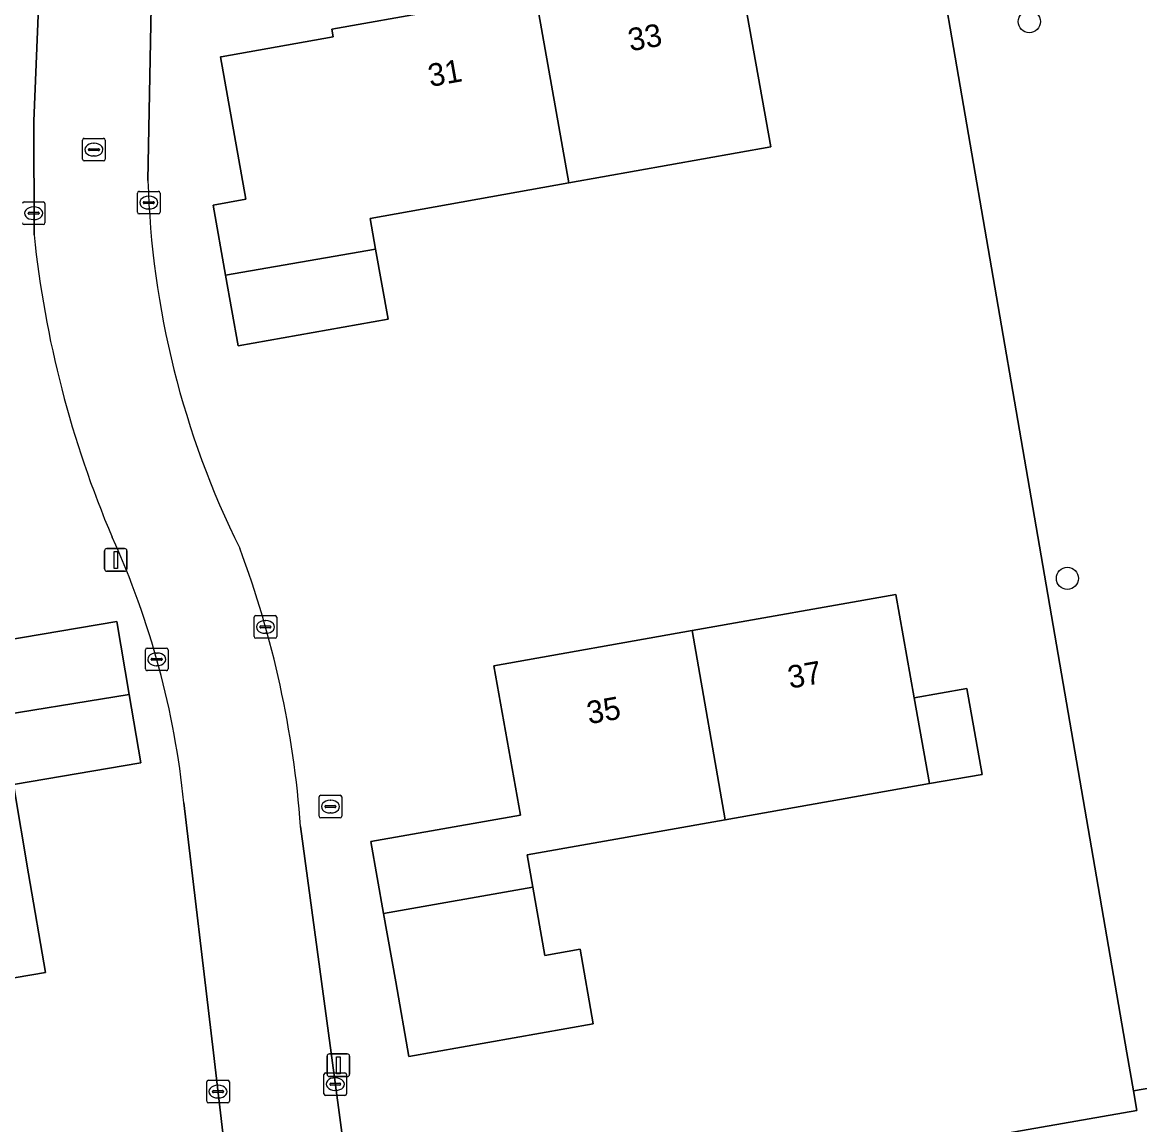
# Model space of a CAD drawing. Extents: x 162879 to 165540, y 384011 to 385181.
# Drawn here: x 164169.34 to 164218.71, y 384746.83 to 384795.54 of the extents above; entities that cross this region are included whole.
import ezdxf

# ---------------------------------------------------------------- set-up
doc = ezdxf.new("R2010")
doc.units = 0
for name, color, linetype in [('IMGEO_Boom', 7, 'Continuous'), ('IMGEO_Brandkraan', 7, 'Continuous'), ('IMGEO_Erf', 7, 'Continuous'), ('IMGEO_Groenvoorziening', 7, 'Continuous'), ('IMGEO_Kolk', 7, 'Continuous'), ('IMGEO_Lichtmast', 7, 'Continuous'), ('IMGEO_Pand', 7, 'Continuous'), ('IMGEO_Pand_nummerreeks', 7, 'Continuous'), ('IMGEO_Rijbaan_lokaal_open', 7, 'Continuous'), ('IMGEO_Rioolput', 7, 'Continuous'), ('IMGEO_Voetpad_open', 7, 'Continuous')]:
    doc.layers.add(name, color=color, linetype=linetype)

msp = doc.modelspace()

# ---------------------------------------------------------------- linework, layer by layer
at = {"layer": 'IMGEO_Boom'}
for centre in [(164213.836, 384795.567), (164215.522, 384770.966)]:
    msp.add_circle(centre, 0.489, dxfattribs=at)
at = {"layer": 'IMGEO_Brandkraan'}
for p, q in [((164182.455, 384760.455), (164182.455, 384761.307)), ((164182.53, 384761.381), (164183.382, 384761.381)), ((164183.456, 384761.307), (164183.456, 384760.455)), ((164182.714, 384760.875), (164182.714, 384760.887)), ((164183.152, 384760.838), (164182.754, 384760.838)), ((164182.757, 384760.924), (164183.155, 384760.924)), ((164182.943, 384761.161), (164182.968, 384761.161)), ((164183.198, 384760.887), (164183.198, 384760.875)), ((164183.382, 384760.381), (164182.53, 384760.381)), ((164182.966, 384760.601), (164182.941, 384760.601))]:
    msp.add_line(p, q, dxfattribs=at)
for points in [[(164182.455, 384760.455), (164182.455, 384761.307)], [(164182.53, 384761.381), (164183.382, 384761.381)], [(164183.456, 384761.307), (164183.456, 384760.455)], [(164183.382, 384760.381), (164182.53, 384760.381)]]:
    msp.add_lwpolyline(points, dxfattribs=at)
for centre, radius, start, end in [((164182.532, 384761.305), 0.0765, 91.552, 178.448), ((164182.532, 384761.305), 0.0765, 91.552, 178.448), ((164183.38, 384761.305), 0.0765, 1.552, 88.448), ((164183.38, 384761.305), 0.0765, 1.552, 88.448), ((164182.754, 384760.884), 0.0403, 85.8775, 175.7526), ((164182.751, 384760.874), 0.0366, 178.938, 274.7102), ((164183.155, 384760.881), 0.043, 264.8664, 352.4533), ((164183.159, 384760.886), 0.0386, 1.7309, 96.639), ((164182.532, 384760.457), 0.0765, 181.552, 268.448), ((164182.532, 384760.457), 0.0765, 181.552, 268.448), ((164183.38, 384760.457), 0.0765, 271.552, 358.448), ((164183.38, 384760.457), 0.0765, 271.552, 358.448)]:
    msp.add_arc(centre, radius, start, end, dxfattribs=at)
for centre, major_axis, ratio, start_param, end_param in [((164182.942, 384760.881), (-0.387, 0.002), 0.722429, 4.712389, 7.853982), ((164182.967, 384760.881), (-0.39, 0.002), 0.717154, 1.570796, 4.712389)]:
    msp.add_ellipse(centre, major_axis=major_axis, ratio=ratio, start_param=start_param, end_param=end_param, dxfattribs=at)
at = {"layer": 'IMGEO_Erf'}
for points in [[(164181.636, 384759.996), (164182.983, 384750), (164184.139, 384741.423), (164218.594, 384747.449), (164218.437, 384748.328), (164218.152, 384750), (164213.554, 384776.661), (164204.374, 384829.872)], [(164175.207, 384805.438), (164174.889, 384788.549)], [(164169.858, 384786.139), (164169.846, 384791.174), (164170.048, 384796.204)], [(164114.908, 384768.816), (164118.358, 384757.263), (164119.865, 384750), (164123.198, 384730.753), (164178.898, 384740.524), (164177.781, 384750), (164176.479, 384761.049)]]:
    msp.add_lwpolyline(points, dxfattribs=at)
for points in [[(164184.707, 384786.873), (164184.95, 384785.513), (164185.501, 384782.421), (164178.875, 384781.24), (164178.319, 384784.36), (164177.767, 384787.457), (164179.213, 384787.715), (164178.09, 384794.011), (164178.126, 384794.018), (164183.078, 384794.9), (164183.018, 384795.235), (164192.008, 384796.838), (164200.915, 384798.426), (164202.412, 384790.03), (164193.493, 384788.44)], [(164191.346, 384760.5), (164190.178, 384767.107), (164198.942, 384768.656), (164207.944, 384770.248), (164208.751, 384765.689), (164211.082, 384766.101), (164211.753, 384762.307), (164209.422, 384761.895), (164200.393, 384760.299), (164191.643, 384758.752), (164191.895, 384757.328), (164192.429, 384754.307), (164193.984, 384754.582), (164194.567, 384751.282), (164186.42, 384749.842), (164185.837, 384753.141), (164185.304, 384756.157), (164184.742, 384759.333)], [(164159.985, 384760.407), (164162.549, 384760.842), (164161.653, 384766.013), (164166.974, 384766.935), (164166.807, 384767.921), (164173.521, 384769.061), (164174.067, 384765.84), (164174.58, 384762.82), (164168.944, 384761.863), (164169.616, 384757.905), (164170.356, 384753.546), (164161.436, 384752.032), (164152.612, 384750.534), (164151.19, 384758.915)]]:
    msp.add_lwpolyline(points, close=True, dxfattribs=at)
for centre, radius, start, end in [((164213.902, 384789.658), 39.029, 181.6278, 206.4148), ((164215.805, 384790.891), 46.192, 185.9045, 203.0729), ((164139.138, 384757.26), 37.532, 5.7938, 24.4387), ((164137.242, 384756.737), 44.513, 4.1989, 20.4579)]:
    msp.add_arc(centre, radius, start, end, dxfattribs=at)
at = {"layer": 'IMGEO_Groenvoorziening'}
msp.add_lwpolyline([(164204.374, 384829.872), (164213.554, 384776.661), (164218.152, 384750), (164218.437, 384748.328), (164227.888, 384749.935)], dxfattribs=at)
at = {"layer": 'IMGEO_Kolk'}
for p, q in [((164174.427, 384787.142), (164174.427, 384787.994)), ((164174.502, 384788.068), (164175.354, 384788.068)), ((164175.428, 384787.994), (164175.428, 384787.142)), ((164169.414, 384787.601), (164170.266, 384787.601)), ((164170.34, 384787.527), (164170.34, 384786.675)), ((164174.686, 384787.562), (164174.686, 384787.574)), ((164175.124, 384787.525), (164174.726, 384787.525)), ((164174.729, 384787.611), (164175.127, 384787.611)), ((164174.915, 384787.848), (164174.94, 384787.848)), ((164175.17, 384787.574), (164175.17, 384787.562)), ((164169.598, 384787.095), (164169.598, 384787.107)), ((164170.036, 384787.058), (164169.638, 384787.058)), ((164169.641, 384787.144), (164170.039, 384787.144)), ((164169.827, 384787.381), (164169.852, 384787.381)), ((164170.082, 384787.107), (164170.082, 384787.095)), ((164175.354, 384787.068), (164174.502, 384787.068)), ((164174.938, 384787.288), (164174.913, 384787.288)), ((164170.266, 384786.601), (164169.414, 384786.601)), ((164169.85, 384786.821), (164169.825, 384786.821)), ((164179.582, 384768.393), (164179.582, 384769.245)), ((164179.657, 384769.319), (164180.509, 384769.319)), ((164180.583, 384769.245), (164180.583, 384768.393)), ((164179.841, 384768.813), (164179.841, 384768.825)), ((164180.279, 384768.776), (164179.881, 384768.776)), ((164179.884, 384768.862), (164180.282, 384768.862)), ((164180.07, 384769.099), (164180.095, 384769.099)), ((164180.325, 384768.825), (164180.325, 384768.813)), ((164180.509, 384768.319), (164179.657, 384768.319)), ((164180.093, 384768.539), (164180.068, 384768.539)), ((164174.779, 384766.962), (164174.779, 384767.814)), ((164174.854, 384767.888), (164175.706, 384767.888)), ((164175.78, 384767.814), (164175.78, 384766.962)), ((164175.038, 384767.382), (164175.038, 384767.394)), ((164175.476, 384767.345), (164175.078, 384767.345)), ((164175.081, 384767.431), (164175.479, 384767.431)), ((164175.267, 384767.668), (164175.292, 384767.668)), ((164175.522, 384767.394), (164175.522, 384767.382)), ((164175.706, 384766.888), (164174.854, 384766.888)), ((164175.29, 384767.108), (164175.265, 384767.108)), ((164182.667, 384748.191), (164182.667, 384749.043)), ((164182.742, 384749.117), (164183.594, 384749.117)), ((164183.668, 384749.043), (164183.668, 384748.191)), ((164177.487, 384747.863), (164177.487, 384748.715)), ((164177.562, 384748.789), (164178.414, 384748.789)), ((164177.975, 384748.569), (164178, 384748.569)), ((164178.488, 384748.715), (164178.488, 384747.863)), ((164182.926, 384748.611), (164182.926, 384748.623)), ((164183.364, 384748.574), (164182.966, 384748.574)), ((164182.969, 384748.66), (164183.367, 384748.66)), ((164183.155, 384748.897), (164183.18, 384748.897)), ((164183.41, 384748.623), (164183.41, 384748.611)), ((164177.746, 384748.283), (164177.746, 384748.295)), ((164178.184, 384748.246), (164177.786, 384748.246)), ((164177.789, 384748.332), (164178.187, 384748.332)), ((164177.998, 384748.009), (164177.973, 384748.009)), ((164178.23, 384748.295), (164178.23, 384748.283)), ((164183.594, 384748.117), (164182.742, 384748.117)), ((164183.178, 384748.337), (164183.153, 384748.337)), ((164178.414, 384747.789), (164177.562, 384747.789))]:
    msp.add_line(p, q, dxfattribs=at)
for points in [[(164174.427, 384787.142), (164174.427, 384787.994)], [(164174.502, 384788.068), (164175.354, 384788.068)], [(164175.428, 384787.994), (164175.428, 384787.142)], [(164169.414, 384787.601), (164170.266, 384787.601)], [(164170.34, 384787.527), (164170.34, 384786.675)], [(164175.354, 384787.068), (164174.502, 384787.068)], [(164170.266, 384786.601), (164169.414, 384786.601)], [(164179.582, 384768.393), (164179.582, 384769.245)], [(164179.657, 384769.319), (164180.509, 384769.319)], [(164180.583, 384769.245), (164180.583, 384768.393)], [(164180.509, 384768.319), (164179.657, 384768.319)], [(164174.779, 384766.962), (164174.779, 384767.814)], [(164174.854, 384767.888), (164175.706, 384767.888)], [(164175.78, 384767.814), (164175.78, 384766.962)], [(164175.706, 384766.888), (164174.854, 384766.888)], [(164182.667, 384748.191), (164182.667, 384749.043)], [(164182.742, 384749.117), (164183.594, 384749.117)], [(164183.668, 384749.043), (164183.668, 384748.191)], [(164177.487, 384747.863), (164177.487, 384748.715)], [(164177.562, 384748.789), (164178.414, 384748.789)], [(164178.488, 384748.715), (164178.488, 384747.863)], [(164183.594, 384748.117), (164182.742, 384748.117)], [(164178.414, 384747.789), (164177.562, 384747.789)]]:
    msp.add_lwpolyline(points, dxfattribs=at)
for centre, radius, start, end in [((164174.504, 384787.992), 0.0765, 91.552, 178.448), ((164174.504, 384787.992), 0.0765, 91.552, 178.448), ((164175.352, 384787.992), 0.0765, 1.552, 88.448), ((164175.352, 384787.992), 0.0765, 1.552, 88.448), ((164169.416, 384787.525), 0.0765, 91.552, 178.448), ((164169.416, 384787.525), 0.0765, 91.552, 178.448), ((164170.264, 384787.525), 0.0765, 1.552, 88.448), ((164170.264, 384787.525), 0.0765, 1.552, 88.448), ((164174.726, 384787.571), 0.0403, 85.8775, 175.7526), ((164174.723, 384787.561), 0.0366, 178.938, 274.7102), ((164175.127, 384787.568), 0.043, 264.8664, 352.4533), ((164175.131, 384787.573), 0.0386, 1.7309, 96.639), ((164169.638, 384787.104), 0.0403, 85.8775, 175.7526), ((164169.635, 384787.094), 0.0366, 178.938, 274.7102), ((164170.039, 384787.101), 0.043, 264.8664, 352.4533), ((164170.043, 384787.106), 0.0386, 1.7309, 96.639), ((164174.504, 384787.144), 0.0765, 181.552, 268.448), ((164174.504, 384787.144), 0.0765, 181.552, 268.448), ((164175.352, 384787.144), 0.0765, 271.552, 358.448), ((164175.352, 384787.144), 0.0765, 271.552, 358.448), ((164169.416, 384786.677), 0.0765, 181.552, 268.448), ((164169.416, 384786.677), 0.0765, 181.552, 268.448), ((164170.264, 384786.677), 0.0765, 271.552, 358.448), ((164170.264, 384786.677), 0.0765, 271.552, 358.448), ((164179.659, 384769.243), 0.0765, 91.552, 178.448), ((164179.659, 384769.243), 0.0765, 91.552, 178.448), ((164180.507, 384769.243), 0.0765, 1.552, 88.448), ((164180.507, 384769.243), 0.0765, 1.552, 88.448), ((164179.881, 384768.822), 0.0403, 85.8775, 175.7526), ((164179.878, 384768.812), 0.0366, 178.938, 274.7102), ((164180.282, 384768.819), 0.043, 264.8664, 352.4533), ((164180.286, 384768.824), 0.0386, 1.7309, 96.639), ((164179.659, 384768.395), 0.0765, 181.552, 268.448), ((164179.659, 384768.395), 0.0765, 181.552, 268.448), ((164180.507, 384768.395), 0.0765, 271.552, 358.448), ((164180.507, 384768.395), 0.0765, 271.552, 358.448), ((164174.856, 384767.812), 0.0765, 91.552, 178.448), ((164174.856, 384767.812), 0.0765, 91.552, 178.448), ((164175.704, 384767.812), 0.0765, 1.552, 88.448), ((164175.704, 384767.812), 0.0765, 1.552, 88.448), ((164175.078, 384767.391), 0.0403, 85.8775, 175.7526), ((164175.075, 384767.381), 0.0366, 178.938, 274.7102), ((164175.479, 384767.388), 0.043, 264.8664, 352.4533), ((164175.483, 384767.393), 0.0386, 1.7309, 96.639), ((164174.856, 384766.964), 0.0765, 181.552, 268.448), ((164174.856, 384766.964), 0.0765, 181.552, 268.448), ((164175.704, 384766.964), 0.0765, 271.552, 358.448), ((164175.704, 384766.964), 0.0765, 271.552, 358.448), ((164182.744, 384749.041), 0.0765, 91.552, 178.448), ((164182.744, 384749.041), 0.0765, 91.552, 178.448), ((164183.592, 384749.041), 0.0765, 1.552, 88.448), ((164183.592, 384749.041), 0.0765, 1.552, 88.448), ((164177.564, 384748.713), 0.0765, 91.552, 178.448), ((164177.564, 384748.713), 0.0765, 91.552, 178.448), ((164178.412, 384748.713), 0.0765, 1.552, 88.448), ((164178.412, 384748.713), 0.0765, 1.552, 88.448), ((164182.966, 384748.62), 0.0403, 85.8775, 175.7526), ((164182.963, 384748.61), 0.0366, 178.938, 274.7102), ((164183.367, 384748.617), 0.043, 264.8664, 352.4533), ((164183.371, 384748.622), 0.0386, 1.7309, 96.639), ((164177.786, 384748.292), 0.0403, 85.8775, 175.7526), ((164177.783, 384748.282), 0.0366, 178.938, 274.7102), ((164178.187, 384748.289), 0.043, 264.8664, 352.4533), ((164178.191, 384748.294), 0.0386, 1.7309, 96.639), ((164182.744, 384748.193), 0.0765, 181.552, 268.448), ((164182.744, 384748.193), 0.0765, 181.552, 268.448), ((164183.592, 384748.193), 0.0765, 271.552, 358.448), ((164183.592, 384748.193), 0.0765, 271.552, 358.448), ((164177.564, 384747.865), 0.0765, 181.552, 268.448), ((164177.564, 384747.865), 0.0765, 181.552, 268.448), ((164178.412, 384747.865), 0.0765, 271.552, 358.448), ((164178.412, 384747.865), 0.0765, 271.552, 358.448)]:
    msp.add_arc(centre, radius, start, end, dxfattribs=at)
for centre, major_axis, ratio, start_param, end_param in [((164174.914, 384787.568), (-0.387, 0.002), 0.722429, 4.712389, 7.853982), ((164174.939, 384787.568), (-0.39, 0.002), 0.717154, 1.570796, 4.712389), ((164169.826, 384787.101), (-0.387, 0.002), 0.722429, 4.712389, 7.853982), ((164169.851, 384787.101), (-0.39, 0.002), 0.717154, 1.570796, 4.712389), ((164180.069, 384768.819), (-0.387, 0.002), 0.722429, 4.712389, 7.853982), ((164180.094, 384768.819), (-0.39, 0.002), 0.717154, 1.570796, 4.712389), ((164175.266, 384767.388), (-0.387, 0.002), 0.722429, 4.712389, 7.853982), ((164175.291, 384767.388), (-0.39, 0.002), 0.717154, 1.570796, 4.712389), ((164177.974, 384748.289), (-0.387, 0.002), 0.722429, 4.712389, 7.853982), ((164177.999, 384748.289), (-0.39, 0.002), 0.717154, 1.570796, 4.712389), ((164183.154, 384748.617), (-0.387, 0.002), 0.722429, 4.712389, 7.853982), ((164183.179, 384748.617), (-0.39, 0.002), 0.717154, 1.570796, 4.712389)]:
    msp.add_ellipse(centre, major_axis=major_axis, ratio=ratio, start_param=start_param, end_param=end_param, dxfattribs=at)
at = {"layer": 'IMGEO_Lichtmast'}
for p, q in [((164172.971, 384771.383), (164172.971, 384772.183)), ((164172.971, 384772.183), (164172.971, 384771.383)), ((164173.071, 384772.283), (164173.861, 384772.283)), ((164173.861, 384772.283), (164173.071, 384772.283)), ((164173.961, 384772.183), (164173.961, 384771.383)), ((164173.961, 384771.383), (164173.961, 384772.183)), ((164173.861, 384771.283), (164173.071, 384771.283)), ((164173.071, 384771.283), (164173.861, 384771.283)), ((164182.907, 384749.952), (164183.697, 384749.952)), ((164183.697, 384749.952), (164182.907, 384749.952)), ((164182.807, 384749.052), (164182.807, 384749.852)), ((164182.807, 384749.852), (164182.807, 384749.052)), ((164183.797, 384749.852), (164183.797, 384749.052)), ((164183.797, 384749.052), (164183.797, 384749.852)), ((164183.697, 384748.952), (164182.907, 384748.952)), ((164182.907, 384748.952), (164183.697, 384748.952))]:
    msp.add_line(p, q, dxfattribs=at)
for points in [[(164173.391, 384772.158), (164173.541, 384772.158), (164173.541, 384771.408), (164173.391, 384771.408), (164173.391, 384772.158)], [(164183.227, 384749.827), (164183.377, 384749.827), (164183.377, 384749.077), (164183.227, 384749.077), (164183.227, 384749.827)]]:
    msp.add_lwpolyline(points, dxfattribs=at)
for centre, start, end in [((164173.071, 384772.183), 90, 180), ((164173.071, 384772.183), 90, 180), ((164173.861, 384772.183), 0, 90), ((164173.861, 384772.183), 360, 90), ((164173.071, 384771.383), 180, 270), ((164173.071, 384771.383), 180, 270), ((164173.861, 384771.383), 270, 0), ((164173.861, 384771.383), 270, 0), ((164182.907, 384749.852), 90, 180), ((164182.907, 384749.852), 90, 180), ((164183.697, 384749.852), 0, 90), ((164183.697, 384749.852), 360, 90), ((164182.907, 384749.052), 180, 270), ((164182.907, 384749.052), 180, 270), ((164183.697, 384749.052), 270, 0), ((164183.697, 384749.052), 270, 0)]:
    msp.add_arc(centre, 0.1, start, end, dxfattribs=at)
at = {"layer": 'IMGEO_Pand'}
for points in [[(164193.493, 384788.44), (164202.412, 384790.03), (164200.915, 384798.426), (164192.008, 384796.838)], [(164192.008, 384796.838), (164183.018, 384795.235), (164183.078, 384794.9), (164178.126, 384794.018), (164178.09, 384794.011), (164179.213, 384787.715), (164177.767, 384787.457), (164178.319, 384784.36), (164184.95, 384785.513), (164184.707, 384786.873), (164193.493, 384788.44)], [(164184.95, 384785.513), (164178.319, 384784.36), (164178.875, 384781.24), (164185.501, 384782.421)], [(164208.751, 384765.689), (164207.944, 384770.248), (164198.942, 384768.656), (164200.393, 384760.299), (164209.422, 384761.895)], [(164166.974, 384766.935), (164167.347, 384764.741), (164174.067, 384765.84), (164173.521, 384769.061), (164166.807, 384767.921)], [(164198.942, 384768.656), (164190.178, 384767.107), (164191.346, 384760.5), (164184.742, 384759.333), (164185.304, 384756.157), (164191.895, 384757.328), (164191.643, 384758.752), (164200.393, 384760.299)], [(164166.974, 384766.935), (164161.653, 384766.013), (164162.549, 384760.842), (164159.985, 384760.407), (164161.436, 384752.032), (164170.356, 384753.546), (164169.616, 384757.905), (164168.944, 384761.863), (164174.58, 384762.82), (164174.067, 384765.84), (164167.347, 384764.741)], [(164208.751, 384765.689), (164209.422, 384761.895), (164211.753, 384762.307), (164211.082, 384766.101)], [(164191.895, 384757.328), (164185.304, 384756.157), (164185.837, 384753.141), (164186.42, 384749.842), (164194.567, 384751.282), (164193.984, 384754.582), (164192.429, 384754.307)]]:
    msp.add_lwpolyline(points, close=True, dxfattribs=at)
at = {"layer": 'IMGEO_Rijbaan_lokaal_open'}
for points in [[(164174.889, 384788.549), (164175.207, 384805.438)], [(164170.048, 384796.204), (164169.846, 384791.174), (164169.858, 384786.139)], [(164176.479, 384761.049), (164177.781, 384750), (164178.898, 384740.524), (164184.139, 384741.423), (164182.983, 384750), (164181.636, 384759.996)]]:
    msp.add_lwpolyline(points, dxfattribs=at)
for centre, radius, start, end in [((164213.902, 384789.658), 39.029, 181.6278, 206.4148), ((164215.805, 384790.891), 46.192, 185.9045, 203.0729), ((164139.138, 384757.26), 37.532, 5.7938, 24.4387), ((164137.242, 384756.737), 44.513, 4.1989, 20.4579)]:
    msp.add_arc(centre, radius, start, end, dxfattribs=at)
at = {"layer": 'IMGEO_Rioolput'}
for p, q in [((164172, 384789.484), (164172, 384790.336)), ((164172.075, 384790.41), (164172.927, 384790.41)), ((164172.302, 384789.953), (164172.7, 384789.953)), ((164172.488, 384790.19), (164172.513, 384790.19)), ((164173.001, 384790.336), (164173.001, 384789.484)), ((164172.259, 384789.904), (164172.259, 384789.916)), ((164172.697, 384789.867), (164172.299, 384789.867)), ((164172.511, 384789.63), (164172.486, 384789.63)), ((164172.743, 384789.916), (164172.743, 384789.904)), ((164172.927, 384789.41), (164172.075, 384789.41))]:
    msp.add_line(p, q, dxfattribs=at)
for points in [[(164172, 384789.484), (164172, 384790.336)], [(164172.075, 384790.41), (164172.927, 384790.41)], [(164173.001, 384790.336), (164173.001, 384789.484)], [(164172.927, 384789.41), (164172.075, 384789.41)]]:
    msp.add_lwpolyline(points, dxfattribs=at)
for centre, radius, start, end in [((164172.077, 384790.334), 0.0765, 91.552, 178.448), ((164172.077, 384790.334), 0.0765, 91.552, 178.448), ((164172.299, 384789.913), 0.0403, 85.8775, 175.7526), ((164172.704, 384789.915), 0.0386, 1.7309, 96.639), ((164172.925, 384790.334), 0.0765, 1.552, 88.448), ((164172.925, 384790.334), 0.0765, 1.552, 88.448), ((164172.077, 384789.486), 0.0765, 181.552, 268.448), ((164172.077, 384789.486), 0.0765, 181.552, 268.448), ((164172.296, 384789.903), 0.0366, 178.938, 274.7102), ((164172.7, 384789.91), 0.043, 264.8664, 352.4533), ((164172.925, 384789.486), 0.0765, 271.552, 358.448), ((164172.925, 384789.486), 0.0765, 271.552, 358.448)]:
    msp.add_arc(centre, radius, start, end, dxfattribs=at)
for centre, major_axis, ratio, start_param, end_param in [((164172.487, 384789.91), (-0.387, 0.002), 0.722429, 4.712389, 7.853982), ((164172.512, 384789.91), (-0.39, 0.002), 0.717154, 1.570796, 4.712389)]:
    msp.add_ellipse(centre, major_axis=major_axis, ratio=ratio, start_param=start_param, end_param=end_param, dxfattribs=at)
at = {"layer": 'IMGEO_Voetpad_open'}
msp.add_lwpolyline([(164123.872, 384728.793), (164178.884, 384738.404), (164178.796, 384738.899), (164184.251, 384739.841), (164184.34, 384739.338), (164237.753, 384748.5), (164240.108, 384748.922), (164246.314, 384750), (164257.378, 384751.922), (164266.209, 384753.43), (164266.123, 384753.922), (164265.676, 384756.475), (164264.487, 384756.268), (164264.235, 384756.224), (164237.146, 384751.537), (164228.264, 384750), (164227.888, 384749.935), (164218.437, 384748.328), (164218.594, 384747.449), (164184.139, 384741.423), (164178.898, 384740.524), (164123.198, 384730.753)], dxfattribs=at)

# ---------------------------------------------------------------- texts
at = {"layer": 'IMGEO_Pand_nummerreeks'}
for s, rotation, p in [('33', 10.1095, (164196.203, 384794.254)), ('31', 10.107, (164187.365, 384792.679)), ('37', 10.0268, (164203.259, 384766.09)), ('35', 10.0262, (164194.376, 384764.519))]:
    msp.add_text(s, height=1, rotation=rotation, dxfattribs=at).set_placement(p)

doc.saveas('drawing.dxf')
